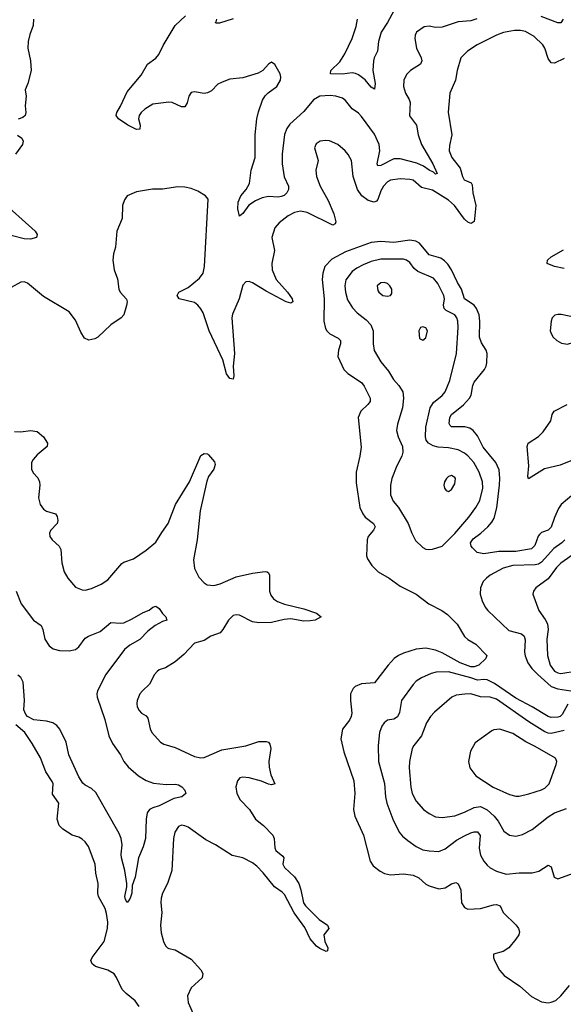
# Model space of a CAD drawing. Header units: inches. Extents: x 2057696 to 2160536, y 827480 to 1016834.
# Tile 377 of 422: x 2125942 to 2129325, y 961078 to 967207. Entities that reach past the tile are written whole.
import ezdxf

# ---------------------------------------------------------------- set-up
doc = ezdxf.new("R2010")
doc.units = ezdxf.units.IN
doc.header["$MEASUREMENT"] = 0
doc.layers.add('C1926', color=7, linetype='Continuous')

msp = doc.modelspace()

# ---------------------------------------------------------------- linework, layer by layer
at = {"layer": 'C1926', "color": 5}
for points, elevation in [([(2128270, 967261.8), (2128231.2, 967190), (2128191.8, 967130), (2128174.4, 967070), (2128169.3, 967010.7), (2128148.9, 966970), (2128144.4, 966950), (2128139.1, 966890), (2128153.4, 966810), (2128150, 966774), (2128130, 966787.3), (2128091.7, 966831.7), (2128050, 966863.9), (2128031.7, 966871.7), (2128010, 966876.8), (2127948, 966868), (2127875.3, 966870), (2127878, 966890), (2127935.2, 966944.8), (2127966.2, 966993.8), (2128011.2, 967088.8), (2128036.1, 967163.9), (2128045.2, 967210)], 440), ([(2126028, 967210), (2126025.5, 967170), (2126004.7, 967115.3), (2125994, 967070), (2125993.4, 967030), (2126010.4, 966950), (2126012.7, 966890), (2125993, 966810), (2125976.3, 966770), (2125983, 966730), (2125977.1, 966670), (2125980.4, 966630), (2125975.5, 966610), (2125962.8, 966597.2), (2125932.7, 966587.3)], 460), ([(2128787.4, 967212.6), (2128750, 967199.4), (2128670, 967193.6), (2128570, 967159.8), (2128530, 967158.3), (2128490, 967167), (2128458.5, 967161.5), (2128410.6, 967129.4), (2128402, 967110), (2128400.5, 967090), (2128410.3, 967030), (2128440.3, 966970), (2128445.3, 966950), (2128437.1, 966930), (2128373.7, 966890), (2128350, 966866), (2128332.6, 966830), (2128331.4, 966790), (2128342, 966750), (2128366.5, 966710), (2128370.9, 966690.9), (2128368.2, 966608.2), (2128410.3, 966550), (2128421.1, 966490), (2128442, 966430), (2128512.3, 966310), (2128540.7, 966250), (2128530, 966245.7), (2128517.6, 966257.6), (2128490, 966269.9), (2128454.3, 966294.3), (2128413.2, 966313.2), (2128310, 966341.6), (2128270, 966340.5), (2128190, 966298.4), (2128170, 966297.2), (2128167.1, 966310), (2128183.5, 966390), (2128179.2, 966430), (2128150, 966494), (2128070, 966604.8), (2128050, 966625.7), (2128010, 966651.2), (2127970, 966703.6), (2127950, 966717.7), (2127910, 966729.8), (2127874.2, 966734.2), (2127810, 966729.8), (2127770, 966708.7), (2127710, 966634.4), (2127623.6, 966556.4), (2127605.4, 966530), (2127590, 966491.8), (2127575.5, 966370), (2127576.3, 966310), (2127588.4, 966228.4), (2127615.8, 966170), (2127614.9, 966150), (2127603.6, 966130), (2127586.9, 966113.1), (2127570, 966105.2), (2127550, 966102.4), (2127490, 966107), (2127450, 966097.2), (2127410, 966079.8), (2127367.7, 966052.3), (2127330, 966000.7), (2127310, 965984), (2127299.3, 966030), (2127301.6, 966070), (2127318.9, 966110), (2127350.9, 966150), (2127372.4, 966187.6), (2127382.9, 966270), (2127407.9, 966350), (2127406.6, 966490), (2127417.7, 966590), (2127427.2, 966632.8), (2127453.9, 966706.1), (2127470, 966733), (2127488.5, 966751.5), (2127542.9, 966790), (2127565.1, 966830), (2127567, 966850), (2127562.7, 966870), (2127530, 966928.7), (2127510, 966942), (2127490, 966929), (2127454.8, 966890), (2127426, 966874), (2127330, 966845.6), (2127250, 966835.8), (2127201.3, 966818.7), (2127175.3, 966804.7), (2127135.1, 966764.9), (2127110, 966751.6), (2127090, 966747.8), (2127030, 966758), (2127010, 966753.6), (2126994, 966730), (2126985.3, 966690), (2126970, 966664.5), (2126950, 966664.2), (2126890, 966691.1), (2126870, 966693.7), (2126770, 966680.9), (2126720.3, 966650), (2126698, 966630), (2126684.9, 966610), (2126682.3, 966590), (2126691.6, 966550), (2126690, 966525.2), (2126670, 966522.4), (2126615.1, 966550), (2126557, 966590), (2126542, 966610), (2126546.6, 966630), (2126570, 966667.7), (2126610, 966758.7), (2126698.7, 966861.3), (2126738.5, 966930), (2126790, 966967.7), (2126808.6, 966990), (2126834.9, 967045.1), (2126908.9, 967171.1), (2126974.7, 967230)], 460), ([(2127270, 967211.3), (2127185.8, 967185.8), (2127164.1, 967184.1), (2127159, 967190), (2127165.8, 967194.2), (2127169.7, 967210)], 440), ([(2129324.2, 967210), (2129310, 967186.9), (2129290, 967186.4), (2129186.4, 967226.4)], 460), ([(2129330, 966965.3), (2129270, 966936.5), (2129250, 966937.3), (2129230, 966965.1), (2129210.8, 967030), (2129197.7, 967050), (2129143, 967103), (2129090, 967132.8), (2129059.1, 967139.1), (2129020.5, 967139.5), (2128952.7, 967127.3), (2128908.7, 967110), (2128788.4, 967050), (2128728.6, 967011.4), (2128687.4, 966970), (2128664.4, 966890), (2128653.4, 966830), (2128618.3, 966750), (2128609.2, 966630.8), (2128630.2, 966490), (2128616.7, 966423.3), (2128614.7, 966390), (2128631.2, 966350), (2128683, 966283), (2128697.2, 966230), (2128708.1, 966210), (2128751.1, 966191.1), (2128758.3, 966178.3), (2128762.6, 966130), (2128780.1, 966050), (2128773, 965967), (2128769.1, 965950.9), (2128758.6, 965941.4), (2128750, 965937.4), (2128730, 965945.7), (2128710, 965965.3), (2128648.7, 966050), (2128610, 966083.4), (2128510, 966145.2), (2128442.9, 966162.9), (2128390, 966207), (2128370, 966212.2), (2128310, 966216.2), (2128250, 966208.2), (2128230, 966196.5), (2128206.2, 966170), (2128190, 966142), (2128171.6, 966088.4), (2128162.6, 966077.4), (2128148.4, 966071.6), (2128110, 966082.2), (2128071.3, 966110), (2128044.1, 966150), (2128017.5, 966230), (2128006, 966330), (2127986.7, 966366.7), (2127967, 966390), (2127920.9, 966430), (2127870, 966452.8), (2127845.3, 966454.7), (2127812, 966450), (2127786.1, 966433.9), (2127777.1, 966410), (2127799.5, 966330), (2127784.6, 966270), (2127789, 966230), (2127811.3, 966170), (2127862.3, 966082.3), (2127897.5, 965997.5), (2127910, 965949.3), (2127904.3, 965935.7), (2127890, 965927.5), (2127730, 966006.6), (2127690, 966015.2), (2127653.2, 966006.8), (2127613.4, 965986.6), (2127557.6, 965942.4), (2127529.4, 965910.6), (2127511.3, 965850), (2127527.5, 965770), (2127510.9, 965690), (2127513.7, 965650), (2127538.4, 965590), (2127609.2, 965510), (2127637.2, 965470), (2127641.3, 965450), (2127630, 965442.7), (2127600.5, 965450), (2127476.8, 965516.8), (2127390, 965569.7), (2127370, 965576.4), (2127350, 965574.3), (2127330, 965553.6), (2127307.6, 965470), (2127267.2, 965372.8), (2127262.3, 965350), (2127279.1, 965130), (2127270.3, 965050), (2127274.4, 964990), (2127270, 964969), (2127250, 964972.7), (2127230, 965002.7), (2127205.5, 965090), (2127122.2, 965270), (2127082.9, 965382.9), (2127070, 965407.6), (2127050.8, 965430.8), (2127030, 965446.3), (2126935.3, 965470), (2126921.2, 965490), (2126933.2, 965510), (2126990, 965540.3), (2127061.9, 965598.1), (2127083.5, 965630), (2127092.3, 965670), (2127115.1, 966090), (2127099, 966110), (2127050, 966138.4), (2127010, 966155.1), (2126970, 966164.5), (2126926.3, 966166.3), (2126830, 966152.8), (2126769, 966151), (2126670, 966135.6), (2126611, 966110), (2126594.4, 966085.6), (2126582.4, 966050), (2126579.1, 965970), (2126547.7, 965890), (2126539.1, 965790), (2126526.8, 965750), (2126521, 965710), (2126530.7, 965650.7), (2126550, 965594), (2126558.8, 965530), (2126566.8, 965510), (2126607.3, 965467.3), (2126610.7, 965450), (2126607.5, 965427.5), (2126590.4, 965370), (2126573, 965350), (2126510, 965307), (2126427.7, 965230), (2126410, 965219.7), (2126371.9, 965211.9), (2126344.7, 965224.7), (2126322.7, 965262.7), (2126290, 965337.2), (2126250, 965389.3), (2126090, 965483.7), (2125990, 965566.6), (2125970, 965575.1), (2125950, 965572.3), (2125890, 965540.7)], 480), ([(2125928.7, 966488.7), (2125956, 966470), (2125964, 966450), (2125960.7, 966430), (2125917.1, 966370)], 460), ([(2125815.3, 966090), (2126039.1, 965890), (2126050.4, 965870), (2126046.8, 965850), (2126010, 965840.4), (2125970, 965842.4), (2125890, 965863.5)], 460), ([(2129390, 964256.5), (2129311.3, 964190), (2129294.9, 964165.1), (2129270, 964107.8), (2129250, 964047.7), (2129231.3, 964030), (2129190, 964014.8), (2129176.9, 964003.1), (2129168.3, 963991.7), (2129147.1, 963932.9), (2129126, 963914), (2129030, 963897.3), (2128924.2, 963895.8), (2128830, 963882.2), (2128789.5, 963889.5), (2128758.7, 963918.7), (2128751.2, 963930), (2128748.1, 963950), (2128764.9, 963975.1), (2128812, 964010), (2128855.2, 964050), (2128880.6, 964079.4), (2128895.2, 964104.8), (2128911.3, 964168.7), (2128927.7, 964310), (2128930.7, 964350.7), (2128924.9, 964404.9), (2128904.9, 964450), (2128826, 964546), (2128790, 964615.6), (2128764.1, 964650), (2128743.4, 964663.4), (2128712.5, 964672.5), (2128630, 964671.7), (2128620, 964680), (2128613.7, 964693.7), (2128618.5, 964730), (2128628.6, 964750), (2128702.9, 964810), (2128740.7, 964850), (2128750.6, 964870), (2128761.9, 964930), (2128769.9, 964950), (2128834, 965030), (2128845.1, 965050), (2128849.8, 965070.2), (2128851, 965130), (2128845.7, 965150), (2128816.1, 965196.1), (2128803.4, 965230), (2128805.3, 965330), (2128800.3, 965370), (2128784.1, 965410), (2128770.5, 965430.5), (2128709.8, 965470), (2128692.2, 965530), (2128666, 965570), (2128629.5, 965649.5), (2128605.9, 965685.9), (2128586.3, 965706.3), (2128561.9, 965721.9), (2128490, 965742.1), (2128430, 965815.1), (2128407.2, 965827.2), (2128370, 965834), (2128270, 965820.4), (2128190, 965826), (2128130, 965820.4), (2127970, 965762.8), (2127884.2, 965715.8), (2127841.8, 965670), (2127827.6, 965630), (2127823.5, 965590), (2127837.4, 965470), (2127834.2, 965330), (2127844.9, 965284.9), (2127853.1, 965270), (2127872.3, 965252.3), (2127923.4, 965223.4), (2127938, 965210), (2127939.1, 965190), (2127925.2, 965150), (2127921.5, 965110), (2127959.5, 965030), (2127984.4, 965004.4), (2128070, 964947.6), (2128085.7, 964925.7), (2128123.9, 964850), (2128123.6, 964830), (2128109.4, 964810.6), (2128065.3, 964770), (2128047.4, 964730), (2128066.1, 964546.1), (2128059.2, 964490), (2128035, 964390), (2128036, 964324), (2128059.6, 964170), (2128076.5, 964130), (2128090.9, 964110.9), (2128143.1, 964070), (2128154.3, 964050), (2128144.4, 964030), (2128111.3, 963990), (2128103.5, 963970), (2128099.6, 963870), (2128106.3, 963850), (2128132.9, 963810), (2128171.8, 963770), (2128242, 963730), (2128310, 963681.2), (2128410.1, 963630.1), (2128488.8, 963570), (2128569, 963529), (2128604, 963504), (2128664.3, 963444.3), (2128710, 963366.9), (2128730, 963348.3), (2128780.6, 963320.6), (2128848.8, 963250), (2128843.6, 963230), (2128798.2, 963190), (2128770, 963178.7), (2128750, 963179.6), (2128683.5, 963203.5), (2128570, 963266.1), (2128530, 963282.3), (2128470, 963294.1), (2128410, 963288.2), (2128330, 963264.5), (2128298.3, 963250), (2128271.4, 963230), (2128234.9, 963190), (2128150, 963078.9), (2128070, 963073.5), (2128030, 963055.6), (2128016.2, 963043.8), (2128000.3, 963010), (2127999.6, 962970), (2128009.2, 962890), (2128005.2, 962870), (2127993.5, 962846.5), (2127950.3, 962790), (2127941.1, 962730), (2127959.6, 962650), (2128022.3, 962470), (2128028.6, 962390), (2128019.6, 962290), (2128027.6, 962250), (2128081.1, 962130), (2128122, 961970), (2128140.7, 961940.7), (2128185.9, 961905.9), (2128212.1, 961892.1), (2128250, 961883.9), (2128330.6, 961889.4), (2128390, 961881.5), (2128425.6, 961865.6), (2128470, 961826.2), (2128490, 961814.7), (2128550, 961797.4), (2128590, 961802.7), (2128630, 961827.2), (2128655.4, 961835.4), (2128670, 961828), (2128687.7, 961790), (2128692.2, 961710), (2128710, 961681.6), (2128730, 961670.5), (2128810, 961675.3), (2128890, 961697.6), (2128910, 961699), (2128931.3, 961691.3), (2128950.3, 961650), (2129030.4, 961570), (2129045.3, 961550), (2129051.8, 961530), (2129047.2, 961510), (2129030, 961482.9), (2128984.9, 961430), (2128950, 961405.7), (2128891, 961390), (2128890.5, 961370), (2128897.6, 961350), (2128928.7, 961290), (2128956.7, 961256.7), (2129054.9, 961190), (2129126.9, 961126.9), (2129190, 961092.7), (2129230, 961087.7), (2129250, 961090.4), (2129277.7, 961102.3), (2129310, 961130.5), (2129363.9, 961196.1)], 520), ([(2129330, 965657.7), (2129269.6, 965670), (2129224.7, 965690), (2129226.4, 965710), (2129248.7, 965730), (2129325, 965775)], 480), ([(2129490, 964509.2), (2129305.5, 964434.5), (2129208, 964412), (2129108.1, 964348.1), (2129103.1, 964363.1), (2129109.5, 964430), (2129100.7, 964550), (2129105.1, 964570), (2129170, 964611.5), (2129199.6, 964640.4), (2129247.1, 964710), (2129256, 964750), (2129268.2, 964770), (2129348.3, 964811.7)], 480), ([(2125910, 964643.8), (2125950, 964642), (2126010, 964650.6), (2126050, 964643), (2126090, 964610.6), (2126114.9, 964570), (2126113.4, 964550), (2126050, 964498.7), (2126026.4, 964470), (2126014.9, 964450), (2126014.9, 964410), (2126026.4, 964386.4), (2126055.1, 964355.1), (2126066.4, 964330), (2126068.5, 964310), (2126058.4, 964230), (2126068.9, 964188.9), (2126090, 964160.5), (2126110, 964148.5), (2126166, 964130), (2126174.6, 964114.6), (2126180.5, 964090), (2126176.3, 964070), (2126133.4, 964026.6), (2126127.4, 964010), (2126130.4, 963990), (2126144.9, 963970), (2126188.5, 963930), (2126197.6, 963910), (2126205.5, 963825.5), (2126218.4, 963770), (2126241.6, 963730), (2126290, 963674.9), (2126330, 963657.6), (2126350, 963655.8), (2126390, 963665.3), (2126450, 963692.4), (2126490, 963719.3), (2126577.7, 963822.3), (2126590, 963830.4), (2126650, 963850.4), (2126730, 963905.5), (2126790, 963953.7), (2126826.1, 964013.9), (2126867.1, 964070), (2126910.7, 964190), (2126999.8, 964330), (2127070, 964494.8), (2127090, 964507.3), (2127110, 964504), (2127117.3, 964497.3), (2127155.2, 964455.2), (2127158.5, 964438.5), (2127150.4, 964410), (2127117.4, 964362.6), (2127105.9, 964334.1), (2127064.3, 964150), (2127045.8, 963970), (2127024.4, 963844.4), (2127030.4, 963790), (2127056.7, 963736.7), (2127090, 963700.7), (2127108.5, 963688.5), (2127150, 963684.9), (2127190, 963695.8), (2127290, 963738), (2127390, 963761.5), (2127470, 963772.4), (2127482, 963770), (2127490, 963764.7), (2127496.3, 963750), (2127495.6, 963650), (2127504.5, 963624.5), (2127522, 963602), (2127546.3, 963586.3), (2127589.4, 963569.4), (2127710, 963539.6), (2127790, 963512.9), (2127817.3, 963490), (2127781, 963470), (2127750, 963465), (2127710, 963463.9), (2127630, 963478.2), (2127586.9, 963473.1), (2127510, 963455.2), (2127430, 963453.5), (2127390, 963458.9), (2127310, 963499.3), (2127290, 963502.7), (2127270, 963497.7), (2127241.1, 963470), (2127205.7, 963410), (2127189.2, 963390.8), (2127131.3, 963368.7), (2127090, 963343), (2127030, 963325.1), (2126964.2, 963255.8), (2126910, 963209.5), (2126850, 963172.3), (2126810, 963159.5), (2126797.3, 963150), (2126781.6, 963130), (2126750.4, 963070), (2126705.5, 963030), (2126690.4, 963010), (2126672.7, 962970), (2126670.5, 962949.5), (2126672.7, 962930), (2126685.8, 962905.8), (2126700.7, 962890), (2126730, 962873), (2126739.7, 962859.7), (2126753.1, 962793.1), (2126763.8, 962770), (2126819.3, 962710), (2126838.2, 962698.2), (2126910, 962676), (2127030, 962619.7), (2127070, 962612.3), (2127090, 962614.9), (2127199, 962661), (2127350, 962687.1), (2127430, 962714.3), (2127474.9, 962714.9), (2127490, 962710.7), (2127498, 962698), (2127504.9, 962670), (2127492.6, 962590), (2127493.7, 962553.7), (2127505.4, 962505.4), (2127530.8, 962450), (2127510, 962445.1), (2127490, 962448.5), (2127447, 962467), (2127370, 962487.1), (2127330, 962491.2), (2127312.3, 962487.7), (2127297.1, 962470), (2127287.9, 962432.1), (2127292.7, 962390), (2127314, 962350), (2127371.5, 962290), (2127409, 962230), (2127458.9, 962190), (2127516.9, 962130), (2127525.2, 962110), (2127530, 962051.3), (2127536.1, 962036.1), (2127580.6, 962000.6), (2127584.9, 961990), (2127580.6, 961950), (2127590.2, 961930), (2127651.3, 961871.3), (2127679.1, 961830), (2127692.5, 961790), (2127709.2, 961710), (2127720.8, 961690), (2127805.2, 961605.2), (2127858, 961570), (2127864.9, 961550), (2127835.5, 961510), (2127841.6, 961470), (2127860.5, 961430), (2127858, 961410), (2127850, 961407.3), (2127810, 961424.4), (2127790, 961440.4), (2127750, 961485.3), (2127716.2, 961556.2), (2127650, 961648), (2127590, 961761.6), (2127576.3, 961776.3), (2127527.5, 961810), (2127457.1, 961897.1), (2127417.1, 961937.1), (2127390, 961958.5), (2127330, 961989), (2127263.3, 962003.3), (2127160.4, 962070), (2127101.2, 962101.2), (2126990, 962180.4), (2126970, 962189.7), (2126950, 962192.6), (2126930, 962185.1), (2126907.7, 962150), (2126900.2, 962110), (2126889.2, 961910.8), (2126861.1, 961830), (2126830.3, 961770), (2126821.8, 961738.2), (2126820.2, 961710), (2126826.9, 961650), (2126818.9, 961570), (2126823.4, 961523.4), (2126837, 961470), (2126850, 961442), (2126862, 961430), (2126870, 961424.4), (2126910, 961418), (2127010, 961358), (2127070, 961292), (2127081.7, 961270), (2127078, 961242), (2127010, 961181.6), (2126986.9, 961130), (2126990.3, 961090), (2127030, 961000.7)], 480), ([(2129335, 963970), (2129315.2, 963950), (2129265.5, 963914.5), (2129190, 963829.9), (2129170, 963818), (2129150, 963812.7), (2129010, 963810.4), (2128950, 963793.3), (2128870.4, 963750), (2128846, 963730), (2128826.4, 963710), (2128808.7, 963670), (2128807.6, 963630), (2128819, 963590), (2128839, 963550), (2128855.2, 963530), (2128985.4, 963405.4), (2129064.1, 963384.1), (2129081.1, 963370), (2129087.7, 963347.7), (2129083.8, 963270), (2129087.1, 963247.1), (2129104, 963204), (2129128.8, 963168.8), (2129166, 963130), (2129250, 963056.6), (2129290, 963042), (2129371.8, 963030)], 540), ([(2129407.5, 963892.5), (2129310, 963824.2), (2129283.2, 963796.8), (2129230, 963725.4), (2129154.4, 963670), (2129138.4, 963650), (2129135.8, 963630), (2129172.3, 963530), (2129212.7, 963472.7), (2129226.1, 963446.1), (2129231.3, 963410), (2129221.9, 963350), (2129226, 963250), (2129242, 963190), (2129270, 963151.1), (2129290, 963140.5), (2129310, 963138), (2129410, 963153.4)], 560), ([(2125920.7, 963650), (2125951.3, 963570), (2126027.2, 963470), (2126075.9, 963435.9), (2126087.1, 963410), (2126098.9, 963350), (2126124.9, 963310), (2126151.4, 963291.4), (2126190, 963280.9), (2126250, 963278), (2126290, 963286.9), (2126310, 963303.7), (2126350, 963357.3), (2126370, 963370.2), (2126442.3, 963397.7), (2126510, 963455.3), (2126570, 963450.2), (2126590, 963452.6), (2126643, 963477), (2126710, 963516.5), (2126748.2, 963531.8), (2126770, 963550.7), (2126790, 963556), (2126810, 963541), (2126830, 963510.7), (2126850.8, 963490), (2126858, 963470), (2126830, 963460.5), (2126784.2, 963435.8), (2126739, 963401), (2126690.8, 963349.2), (2126627.1, 963312.9), (2126594.5, 963285.5), (2126478.3, 963130), (2126427.4, 963030), (2126423.1, 963010), (2126424.6, 962990), (2126471.5, 962850), (2126496, 962750), (2126520.6, 962700.6), (2126570, 962630.3), (2126590.2, 962590), (2126616.3, 962556.3), (2126680.5, 962500.5), (2126730, 962470.2), (2126774.4, 962454.4), (2126853.8, 962446.2), (2126910, 962448.2), (2126930, 962443.8), (2126951.8, 962431.8), (2126970.5, 962410), (2126976.3, 962390), (2126951.3, 962370), (2126901, 962359), (2126810, 962313.5), (2126770, 962301.5), (2126750.4, 962290), (2126735.3, 962270), (2126728.8, 962231.2), (2126724.2, 962110), (2126710, 962059), (2126681.1, 961990), (2126660.3, 961870), (2126642, 961818), (2126639.5, 961770), (2126630, 961739), (2126618.7, 961721.3), (2126610, 961712.7), (2126599.6, 961730), (2126596.3, 961750), (2126608.3, 961808.3), (2126608.6, 961830), (2126596.8, 961910), (2126576.1, 961990), (2126573.6, 962013.6), (2126579.3, 962070), (2126573.3, 962110), (2126561.8, 962141.8), (2126415.8, 962395.8), (2126390, 962422.3), (2126350, 962442.3), (2126334.9, 962454.9), (2126310, 962493.7), (2126248.4, 962630), (2126231.1, 962710), (2126191.4, 962791.4), (2126173.9, 962813.9), (2126149.2, 962829.2), (2126110, 962840.8), (2126030, 962849.6), (2125990.5, 962870), (2125981.3, 962881.3), (2125968.9, 962910), (2125971.2, 962971.2), (2125963.2, 963083.2), (2125950, 963112.3), (2125930, 963127.3)], 460), ([(2129353.7, 962946.3), (2129317.7, 962882.3), (2129304.2, 962870), (2129290, 962864.6), (2129250, 962863.2), (2129230, 962868.8), (2129130, 962929.5), (2129030, 962982.8), (2128895.9, 963075.9), (2128850, 963096.9), (2128830, 963099.7), (2128790, 963095.2), (2128750.2, 963110.2), (2128610, 963147.9), (2128533.6, 963146.4), (2128502.7, 963137.3), (2128443, 963110), (2128410.2, 963089.8), (2128390, 963069.6), (2128317.3, 962970), (2128305.2, 962894.8), (2128293, 962867), (2128270, 962853.5), (2128230, 962845.8), (2128210, 962831), (2128196.2, 962810), (2128180.7, 962770), (2128173.4, 962690), (2128175.5, 962590), (2128211.5, 962451.5), (2128217.7, 962370), (2128226.5, 962330), (2128263.2, 962230), (2128304, 962150), (2128325.2, 962125.2), (2128358, 962098), (2128410, 962060.2), (2128450, 962040.2), (2128490, 962033.2), (2128550, 962030.2), (2128590, 962044.9), (2128661.2, 962098.8), (2128710, 962127.3), (2128750, 962146), (2128770, 962151.8), (2128790, 962151.3), (2128808.3, 962128.3), (2128800.5, 962050), (2128810, 962006), (2128830, 961968.4), (2128850, 961943.7), (2128870, 961927.2), (2128910, 961906.3), (2128970, 961889.1), (2129050, 961895.9), (2129130, 961895.6), (2129173, 961907), (2129230, 961944.4), (2129250, 961934), (2129268.7, 961870), (2129290, 961859.5), (2129410, 961902.8)], 540), ([(2129330, 962781.4), (2129250, 962763.2), (2129230, 962764.9), (2129210, 962773.3), (2129110, 962837.3), (2128910, 962976.7), (2128870, 962989.1), (2128810, 962991.7), (2128750, 963009.8), (2128711, 963009), (2128657.5, 963002.5), (2128630.6, 962990), (2128523, 962897), (2128499.1, 962870), (2128473.4, 962830), (2128443.2, 962750), (2128394.7, 962690), (2128384.5, 962670), (2128367.3, 962590), (2128365.4, 962550), (2128375.6, 962430), (2128384.5, 962390), (2128410, 962343.1), (2128455.3, 962290), (2128490, 962264.9), (2128530, 962245.5), (2128570, 962240.2), (2128650, 962252.2), (2128710, 962273.4), (2128770, 962302.3), (2128810, 962308.8), (2128850, 962288.7), (2128893.7, 962250), (2128918.8, 962218.8), (2128955.2, 962155.2), (2128990, 962131.8), (2129030, 962125.2), (2129070, 962135.2), (2129130, 962166.5), (2129230, 962244.6), (2129270, 962268.9), (2129343.9, 962296.1)], 560), ([(2126684.9, 961064.9), (2126660.4, 961100.4), (2126604.6, 961144.6), (2126579.9, 961170), (2126544.9, 961244.9), (2126530, 961267.1), (2126490.6, 961290.6), (2126413.7, 961313.7), (2126392.3, 961330), (2126384.5, 961350), (2126393.3, 961370), (2126468.8, 961470), (2126488.2, 961550), (2126489.8, 961589.8), (2126483.1, 961643.1), (2126473.9, 961673.9), (2126432.4, 961750), (2126428.3, 961770), (2126431.2, 961830), (2126415.3, 961895.3), (2126411.5, 961950), (2126370, 962061.2), (2126350, 962089.4), (2126330, 962106.6), (2126310, 962118), (2126269.2, 962130), (2126210, 962168.3), (2126188.5, 962190), (2126175.3, 962230), (2126186, 962330), (2126146.6, 962386.6), (2126149.8, 962449.8), (2126145.3, 962465.3), (2126104.4, 962524.4), (2126071.2, 962611.2), (2126020.4, 962700.4), (2125973.7, 962770), (2125918.3, 962818.3)], 480)]:
    msp.add_lwpolyline(points, dxfattribs=dict(at, elevation=elevation))
for points, elevation in [([(2128190, 965716.7), (2128130, 965701.1), (2128078.4, 965681.6), (2128039.3, 965660.7), (2128010, 965638.4), (2127972.6, 965587.4), (2127965.5, 965550), (2127968.8, 965510), (2127982.6, 965462.6), (2128012.2, 965412.2), (2128042, 965382), (2128098, 965338), (2128126.4, 965306.4), (2128142.2, 965270), (2128142.4, 965190), (2128148.4, 965148.4), (2128190, 965077.1), (2128238, 965018), (2128267.9, 964967.9), (2128300.9, 964930), (2128326.3, 964890), (2128330.3, 964850.3), (2128323.5, 964790), (2128293.4, 964690), (2128286, 964650), (2128297.6, 964610), (2128324.9, 964550), (2128325.5, 964514.5), (2128319.5, 964490), (2128288.8, 964430), (2128258, 964350), (2128250.2, 964309.8), (2128250.2, 964250), (2128266.7, 964210), (2128298.3, 964170), (2128358.9, 964070), (2128381.3, 964010), (2128405.9, 963965.9), (2128450, 963920.5), (2128470, 963910.4), (2128490, 963908.2), (2128510.7, 963910.7), (2128570, 963930.4), (2128650, 964007.9), (2128737.2, 964110), (2128781.5, 964170), (2128805.7, 964214.3), (2128823.2, 964290), (2128822.9, 964330), (2128801.3, 964390), (2128767.2, 964450), (2128730, 964492), (2128709.1, 964509.1), (2128670, 964529.9), (2128610, 964542), (2128545.7, 964545.7), (2128514, 964554), (2128485.1, 964570), (2128471.3, 964590), (2128466.3, 964610), (2128468.6, 964670), (2128496.8, 964790), (2128516.6, 964823.4), (2128570, 964866.7), (2128590.4, 964889.6), (2128619.7, 964960.3), (2128661, 965130), (2128669.9, 965290), (2128667.9, 965330), (2128662.4, 965350), (2128648.9, 965368.9), (2128596.5, 965396.5), (2128582.9, 965410), (2128579.5, 965430), (2128585.2, 965470), (2128582, 965490), (2128544.9, 965564.9), (2128517.5, 965597.5), (2128418.9, 965638.9), (2128397.5, 965657.5), (2128370, 965695.3), (2128350, 965710.6), (2128330, 965716.2)], 540), ([(2128210, 965571.9), (2128190, 965568), (2128167, 965550), (2128170, 965522), (2128176.5, 965510), (2128201.6, 965490), (2128230, 965484.9), (2128249.7, 965490.3), (2128257.6, 965502.4), (2128257.3, 965530), (2128245.1, 965550), (2128230, 965564)], 560), ([(2129290, 965372.1), (2129273, 965367), (2129256.4, 965350), (2129248.8, 965330), (2129243.8, 965270), (2129250.3, 965250.3), (2129262, 965230), (2129284, 965210), (2129313.7, 965193.7), (2129350, 965187.9), (2129430, 965212), (2129490, 965223.1), (2129500.9, 965230), (2129509.6, 965250), (2129503, 965270), (2129471.1, 965310), (2129430, 965343.5), (2129410, 965351.7), (2129310.8, 965370.8)], 520), ([(2128450, 965295.6), (2128436, 965290), (2128426.4, 965270), (2128430, 965222), (2128450, 965211), (2128470, 965226.8), (2128479.5, 965270), (2128470, 965289)], 560), ([(2128630, 964369.2), (2128610, 964362.7), (2128597.3, 964350), (2128585.5, 964330), (2128582, 964310), (2128584.9, 964290), (2128596.8, 964276.8), (2128610, 964270.8), (2128630, 964282.8), (2128650, 964318), (2128654, 964350), (2128650, 964357.2)], 560), ([(2128930.3, 962789.7), (2128893.1, 962786.9), (2128879.6, 962780.4), (2128775.3, 962704.7), (2128746.6, 962653.4), (2128735.5, 962590), (2128744, 962550), (2128779.9, 962499.9), (2128888.5, 962430), (2128990, 962383.2), (2129030, 962372.9), (2129050, 962372.9), (2129110, 962388), (2129190, 962412), (2129210, 962423.8), (2129236.5, 962450), (2129279.7, 962570), (2129284.2, 962590), (2129277, 962610), (2129150, 962683.4), (2129090.9, 962710.9), (2129010, 962764.5)], 580)]:
    msp.add_lwpolyline(points, close=True, dxfattribs=dict(at, elevation=elevation))

doc.saveas('drawing.dxf')
